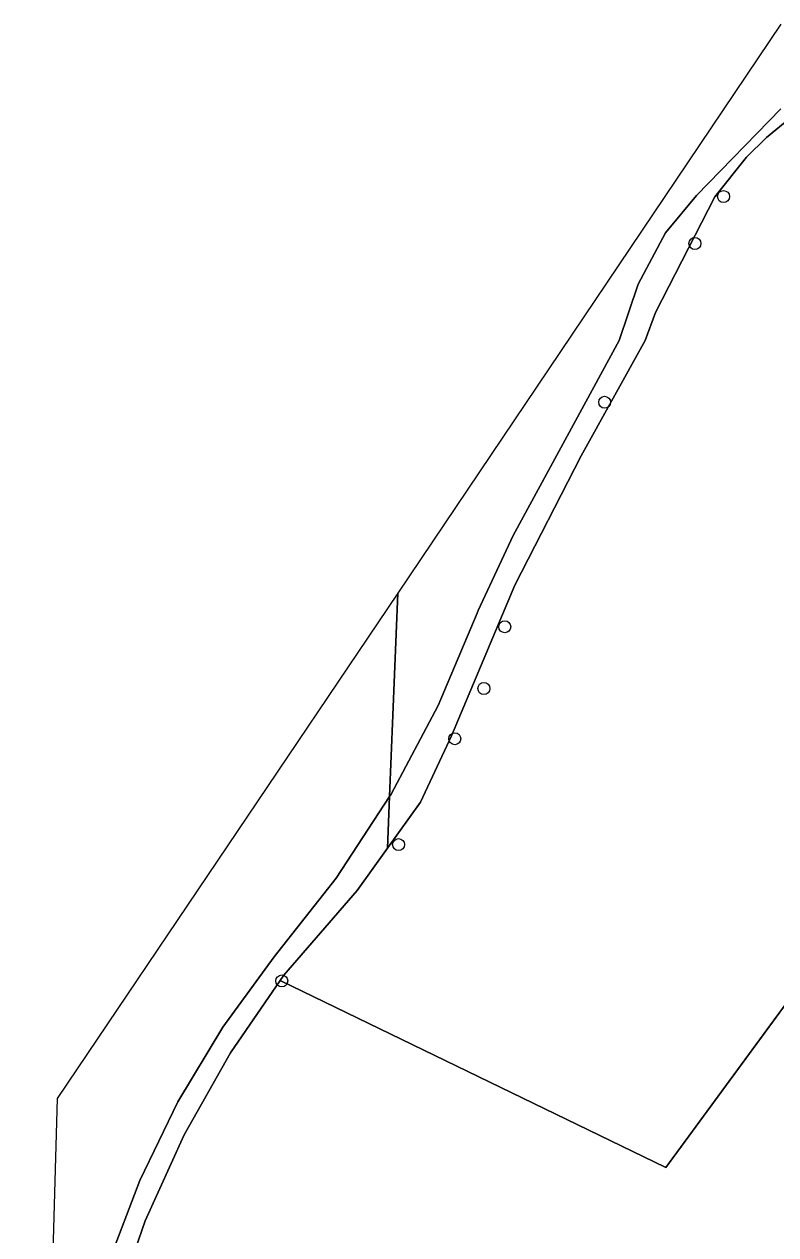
# Model space of a CAD drawing. Extents: x 160203 to 161530, y 379528 to 381797.
# Drawn here: x 160685.8 to 160747.2, y 381427 to 381525.8 of the extents above; entities that cross this region are included whole.
import ezdxf

# ---------------------------------------------------------------- set-up
doc = ezdxf.new("R2010")
doc.units = 0
for name, color, linetype in [('IMGEO_Boom', 7, 'Continuous'), ('IMGEO_Grasland_overig', 7, 'Continuous'), ('IMGEO_Groenvoorziening', 7, 'Continuous'), ('IMGEO_Hek', 7, 'Continuous'), ('IMGEO_Oever', 7, 'Continuous'), ('IMGEO_Waterloop', 7, 'Continuous')]:
    doc.layers.add(name, color=color, linetype=linetype)

msp = doc.modelspace()

# ---------------------------------------------------------------- linework, layer by layer
at = {"layer": 'IMGEO_Boom'}
for centre in [(160742.925, 381511.742), (160740.588, 381507.909), (160733.221, 381494.95), (160725.065, 381476.622), (160723.362, 381471.583), (160720.987, 381467.483), (160716.401, 381458.84), (160706.87, 381447.71)]:
    msp.add_circle(centre, 0.489, dxfattribs=at)
at = {"layer": 'IMGEO_Grasland_overig'}
msp.add_lwpolyline([(160771.295, 381475.048), (160770.133, 381476.306), (160772.671, 381478.651), (160773.64, 381477.601), (160780.387, 381484.943), (160766.151, 381500), (160748.707, 381518.45), (160746.432, 381516.56), (160744.798, 381514.962), (160742.205, 381511.73), (160737.375, 381502.282), (160736.521, 381500), (160731.292, 381490.584), (160725.891, 381480.012), (160720.72, 381467.716), (160718.192, 381462.315), (160715.497, 381458.554), (160713.012, 381455.088), (160707.046, 381448.18), (160706.745, 381447.742), (160738.204, 381432.492), (160752.912, 381452.517), (160762.157, 381465.105)], close=True, dxfattribs=at)
at = {"layer": 'IMGEO_Groenvoorziening'}
msp.add_lwpolyline([(160839.451, 381471.923), (160829.705, 381476.805), (160817.52, 381478.04), (160813.749, 381475.058), (160811.474, 381472.566), (160809.639, 381470.557), (160784.283, 381438.626), (160752.912, 381452.517), (160738.204, 381432.492), (160706.745, 381447.742), (160702.681, 381441.843), (160698.9, 381435.142), (160695.732, 381428.129), (160693.204, 381420.862)], dxfattribs=at)
at = {"layer": 'IMGEO_Hek'}
msp.add_lwpolyline([(160762.157, 381465.105), (160738.204, 381432.492), (160706.745, 381447.742)], dxfattribs=at)
at = {"layer": 'IMGEO_Oever'}
for points in [[(160747.596, 381518.896), (160740.713, 381511.836), (160738.191, 381508.782), (160735.954, 381504.59), (160734.409, 381500), (160725.755, 381484.06), (160722.904, 381477.943), (160722.825, 381477.73), (160719.639, 381470.187), (160715.791, 381462.958), (160715.665, 381462.765), (160715.497, 381458.554), (160718.192, 381462.315), (160720.72, 381467.716), (160725.891, 381480.012), (160731.292, 381490.584), (160736.521, 381500), (160737.375, 381502.282), (160742.205, 381511.73), (160744.798, 381514.962), (160746.432, 381516.56), (160748.707, 381518.45)], [(160693.204, 381420.862), (160695.732, 381428.129), (160698.9, 381435.142), (160702.681, 381441.843), (160706.745, 381447.742), (160707.046, 381448.18), (160713.012, 381455.088), (160715.497, 381458.554), (160715.665, 381462.765), (160711.313, 381456.103), (160706.241, 381449.674), (160702.049, 381443.929), (160698.387, 381437.833), (160695.284, 381431.434), (160692.765, 381424.784)]]:
    msp.add_lwpolyline(points, dxfattribs=at)
at = {"layer": 'IMGEO_Waterloop'}
for points in [[(160747.61, 381525.807), (160716.329, 381479.359), (160715.665, 381462.765), (160715.791, 381462.958), (160719.639, 381470.187), (160722.825, 381477.73), (160722.904, 381477.943), (160725.755, 381484.06), (160734.409, 381500), (160735.954, 381504.59), (160738.191, 381508.782), (160740.713, 381511.836), (160747.596, 381518.896)], [(160707.401, 381289.82), (160704.386, 381297.967), (160703.489, 381301.398), (160698.928, 381318.848), (160696.681, 381330.772), (160694.435, 381349.263), (160693.052, 381354.793), (160691.67, 381379.851), (160690.633, 381406.291), (160690.63, 381406.34), (160690.52, 381411.231), (160690.848, 381416.113), (160691.611, 381420.946), (160692.765, 381424.784), (160695.284, 381431.434), (160698.387, 381437.833), (160702.049, 381443.929), (160706.241, 381449.674), (160711.313, 381456.103), (160715.665, 381462.765), (160716.329, 381479.359), (160688.548, 381438.109), (160685.847, 381342.651), (160712.231, 381269.215)]]:
    msp.add_lwpolyline(points, dxfattribs=at)

doc.saveas('drawing.dxf')
